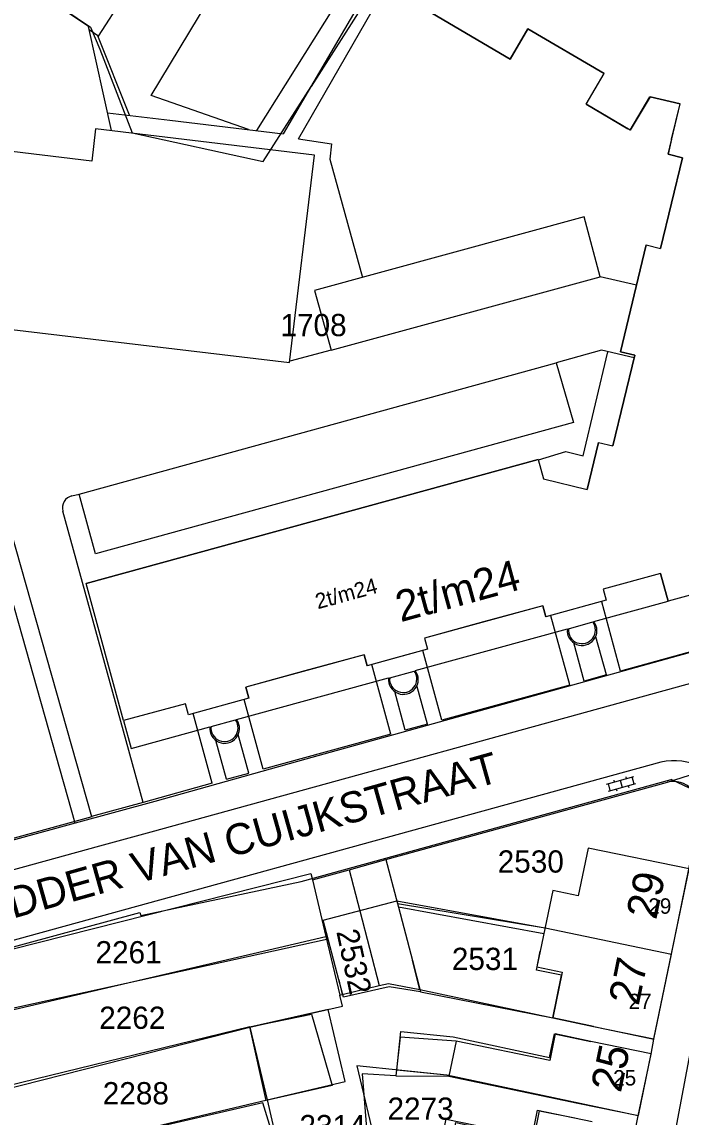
# Model space of a CAD drawing. Extents: x 148816 to 151297, y 399515 to 402500.
# Drawn here: x 149847.9 to 149901.3, y 400211.9 to 400300.6 of the extents above; entities that cross this region are included whole.
import ezdxf

# ---------------------------------------------------------------- set-up
doc = ezdxf.new("R2010")
doc.units = 0
for name, color, linetype in [('B01 Hoofdgebouw  [D] Norm', 7, 'Continuous'), ('B01 Hoofdgebouw  [T] Norm', 7, 'Continuous'), ('B01 hoofgebouw', 7, 'Continuous'), ('B03 Overig opstal  [D] Norm', 7, 'Continuous'), ('G01 perceelsgrens', 7, 'Continuous'), ('G02 sectiegrens', 7, 'Continuous'), ('S02 Open verharding  Norm', 7, 'Continuous'), ('T04 Haag heg  [D] Gem', 7, 'Continuous'), ('V00 Kant verharding algemeen  [T] Norm', 7, 'Continuous'), ('V00 Kant verharding algemeen secundair  [T] Gem', 7, 'Continuous'), ('Z01 perceelnummer', 7, 'Continuous'), ('Z02 huisnummer', 7, 'Continuous'), ('Z02 Huisnummer  [Tekst] Norm', 7, 'Continuous'), ('Z06 straatnaam', 7, 'Continuous')]:
    doc.layers.add(name, color=color, linetype=linetype)

msp = doc.modelspace()

# ---------------------------------------------------------------- linework, layer by layer
at = {"layer": 'B01 Hoofdgebouw  [D] Norm'}
for p, q in [((149878.567, 400218.392), (149878.192, 400215.272)), ((149883.083, 400218.081), (149878.567, 400218.392)), ((149878.192, 400215.272), (149882.494, 400215.232))]:
    msp.add_line(p, q, dxfattribs=at)
for points in [[(149889.88, 400225.36), (149889.629, 400224.078), (149891.671, 400223.655), (149890.905, 400219.958), (149894.2, 400219.27)], [(149879.55, 400224.6), (149880.214, 400222.075), (149877.667, 400222.465), (149873.958, 400221.632), (149873.59, 400223.03)], [(149893.98, 400218.05), (149891.098, 400218.65), (149890.657, 400216.516), (149883.083, 400218.081), (149882.494, 400215.232), (149892.95, 400213.04)], [(149895.3, 400206.11), (149882.391, 400208.739), (149875.752, 400208.976), (149875.819, 400211.024), (149881.945, 400210.282), (149882.27, 400211.749), (149889.406, 400210.298), (149889.841, 400212.438), (149892.7, 400211.86)]]:
    msp.add_lwpolyline(points, dxfattribs=at)
msp.add_lwpolyline([(149867.701, 400213.279), (149866.376, 400219.223), (149871.376, 400220.268), (149873.057, 400214.479)], close=True, dxfattribs=at)
at = {"layer": 'B01 Hoofdgebouw  [T] Norm'}
for p, q in [((149893.76, 400233.69), (149892.96, 400229.83)), ((149901.95, 400232.02), (149893.76, 400233.69)), ((149899.1, 400218.26), (149901.95, 400232.02)), ((149890.91, 400230.26), (149889.88, 400225.36)), ((149892.96, 400229.83), (149890.91, 400230.26)), ((149872.32, 400227.86), (149878.28, 400229.43)), ((149878.28, 400229.43), (149879.55, 400224.6)), ((149873.59, 400223.03), (149872.32, 400227.86)), ((149894.2, 400219.27), (149899.1, 400218.26)), ((149898.88, 400217.04), (149893.98, 400218.05)), ((149897.85, 400212.06), (149898.88, 400217.04)), ((149892.95, 400213.04), (149897.85, 400212.06))]:
    msp.add_line(p, q, dxfattribs=at)
msp.add_lwpolyline([(149903.7, 400254.619), (149900.249, 400253.674), (149899.634, 400255.921), (149894.989, 400254.647), (149895.235, 400253.751), (149890.348, 400252.412), (149890.102, 400253.309), (149880.523, 400250.685), (149880.769, 400249.788), (149875.882, 400248.449), (149875.636, 400249.346), (149866.057, 400246.723), (149866.303, 400245.825), (149861.416, 400244.486), (149861.17, 400245.383), (149856.169, 400244.013), (149853.129, 400255.115), (149889.718, 400265.139), (149890.147, 400263.572), (149893.687, 400262.718), (149894.606, 400266.527), (149895.772, 400266.244), (149897.544, 400273.583), (149896.378, 400273.865), (149898.466, 400282.512), (149899.632, 400282.231), (149901.404, 400289.569), (149900.238, 400289.852), (149901.221, 400293.921), (149898.782, 400294.51), (149897.178, 400291.808), (149893.606, 400293.914), (149895.059, 400296.377), (149888.903, 400300.005), (149887.45, 400297.544), (149880.725, 400301.507)], dxfattribs=at)
msp.add_lwpolyline([(149871.627, 400289.79), (149853.905, 400291.923), (149853.588, 400289.292), (149828.569, 400292.306), (149826.88, 400278.063), (149869.606, 400273.002)], close=True, dxfattribs=at)
at = {"layer": 'B01 hoofgebouw'}
for points in [[(149880.725, 400301.507), (149887.45, 400297.544)], [(149887.45, 400297.544), (149888.903, 400300.005)], [(149888.903, 400300.005), (149895.059, 400296.377)], [(149893.606, 400293.914), (149895.059, 400296.377)], [(149893.606, 400293.914), (149896.989, 400291.92)], [(149897.178, 400291.808), (149898.772, 400294.512)], [(149898.782, 400294.51), (149901.221, 400293.921)], [(149900.531, 400291.064), (149901.221, 400293.921)], [(149897.178, 400291.808), (149896.989, 400291.92)], [(149900.531, 400291.064), (149900.238, 400289.852)], [(149901.404, 400289.569), (149899.632, 400282.231)], [(149900.238, 400289.852), (149901.404, 400289.569)], [(149898.466, 400282.512), (149896.378, 400273.865)], [(149898.466, 400282.512), (149899.632, 400282.231)], [(149897.544, 400273.583), (149895.772, 400266.244)], [(149896.378, 400273.865), (149897.544, 400273.583)], [(149894.606, 400266.527), (149893.687, 400262.718)], [(149894.606, 400266.527), (149895.772, 400266.244)], [(149889.718, 400265.139), (149853.129, 400255.115)], [(149889.718, 400265.139), (149890.147, 400263.572)], [(149890.147, 400263.572), (149893.687, 400262.718)], [(149899.634, 400255.921), (149894.989, 400254.647)], [(149899.634, 400255.921), (149900.249, 400253.674)], [(149856.169, 400244.013), (149853.129, 400255.115)], [(149894.989, 400254.647), (149895.235, 400253.751)], [(149903.7, 400254.619), (149900.249, 400253.674)], [(149890.102, 400253.309), (149885.314, 400251.997)], [(149890.102, 400253.309), (149890.348, 400252.412)], [(149895.235, 400253.751), (149890.348, 400252.412)], [(149885.314, 400251.997), (149880.523, 400250.685)], [(149892.172, 400251.455), (149894.145, 400252.009)], [(149880.523, 400250.685), (149880.769, 400249.788)], [(149880.769, 400249.788), (149878.326, 400249.118)], [(149875.636, 400249.346), (149870.847, 400248.034)], [(149875.636, 400249.346), (149875.882, 400248.449)], [(149878.326, 400249.118), (149875.882, 400248.449)], [(149870.847, 400248.034), (149866.057, 400246.723)], [(149877.706, 400247.481), (149879.694, 400248.026)], [(149866.303, 400245.825), (149866.057, 400246.723)], [(149861.17, 400245.383), (149856.169, 400244.013)], [(149861.416, 400244.486), (149861.17, 400245.383)], [(149866.303, 400245.825), (149861.416, 400244.486)], [(149863.243, 400243.545), (149865.227, 400244.065)], [(149894.2, 400219.27), (149899.1, 400218.26), (149901.95, 400232.02), (149893.76, 400233.69), (149892.96, 400229.83), (149890.91, 400230.26), (149889.88, 400225.36)], [(149873.59, 400223.03), (149872.32, 400227.86), (149878.28, 400229.43), (149879.55, 400224.6)], [(149894.2, 400219.27), (149890.91, 400219.95), (149891.62, 400223.41), (149889.58, 400223.82), (149889.88, 400225.36)], [(149880.15, 400222.25), (149879.55, 400224.6)], [(149873.59, 400223.03), (149873.87, 400221.84), (149876.86, 400222.57), (149877.62, 400222.75), (149880.15, 400222.25)], [(149874.11, 400214.8), (149872.74, 400220.64), (149866.38, 400219.19), (149867.78, 400213.33), (149874.11, 400214.8)], [(149892.95, 400213.04), (149882.33, 400215.32), (149878.28, 400215.73), (149878.61, 400218.86), (149882.85, 400218.41), (149890.64, 400216.76), (149891.05, 400218.66), (149893.98, 400218.05)], [(149892.95, 400213.04), (149897.85, 400212.06), (149898.88, 400217.04), (149893.98, 400218.05)], [(149895.3, 400206.11), (149882.5, 400208.8), (149883.07, 400211.49), (149889.2, 400210.19), (149889.68, 400212.49), (149894.106, 400211.573)]]:
    msp.add_lwpolyline(points, dxfattribs=at)
for centre, start, end in [((149893.267, 400251.346), 174.3292, 37.03929), ((149878.802, 400247.383), 174.87573, 35.78565), ((149864.336, 400243.42), 173.47655, 35.89682)]:
    msp.add_arc(centre, 1.1, start, end, dxfattribs=at)
at = {"layer": 'B03 Overig opstal  [D] Norm'}
for points in [[(149894.236, 400252.026), (149900.249, 400253.674)], [(149879.77, 400248.063), (149892.09, 400251.438)], [(149865.304, 400244.1), (149877.624, 400247.476)], [(149856.169, 400244.013), (149856.784, 400241.766), (149863.158, 400243.512)]]:
    msp.add_lwpolyline(points, dxfattribs=at)
for centre, start, end in [((149893.282, 400251.298), 173.25652, 36.99568), ((149878.816, 400247.335), 173.59358, 36.86127), ((149864.35, 400243.372), 173.30425, 35.15924)]:
    msp.add_arc(centre, 1.2, start, end, dxfattribs=at)
at = {"layer": 'G01 perceelsgrens'}
for points in [[(149825.415, 400300.146), (149825.586, 400301.131), (149828.356, 400317.096), (149853.483, 400300.138), (149854.231, 400298.37)], [(149884.445, 400315.855), (149871.351, 400295.348)], [(149854.231, 400298.37), (149856.856, 400291.575)], [(149867.466, 400289.263), (149871.351, 400295.348)], [(149856.856, 400291.575), (149867.466, 400289.263)], [(149852.255, 400235.72), (149842.743, 400269.278)], [(149903.79, 400250.01), (149870.908, 400240.896)], [(149870.908, 400240.896), (149858.683, 400237.48), (149852.255, 400235.72)], [(149900.51, 400225.11), (149901.92, 400231.99), (149902.85, 400236.54)], [(149852.255, 400235.72), (149826, 400228.53)], [(149877.39, 400232.78), (149878.33, 400229.21), (149890.29, 400227.25), (149900.51, 400225.11)], [(149874.42, 400231.95), (149875.3, 400228.62), (149876.86, 400222.57)], [(149871.45, 400231.13), (149872.54, 400226.54)], [(149825.74, 400213.35), (149840.86, 400218.71), (149843.92, 400219.86), (149872.54, 400226.54)], [(149872.54, 400226.54), (149873.68, 400221.79)], [(149899.1, 400218.23), (149900.51, 400225.11)], [(149873.68, 400221.79), (149873.87, 400221.84), (149876.86, 400222.57)], [(149876.86, 400222.57), (149877.62, 400222.75), (149880.15, 400222.25), (149890.91, 400219.95), (149899.1, 400218.23)], [(149866.38, 400219.19), (149873.89, 400220.9), (149873.68, 400221.79)], [(149827.64, 400207.93), (149842.79, 400213.22), (149866.38, 400219.19)], [(149866.38, 400219.19), (149867.78, 400213.33)], [(149897.83, 400212.03), (149898.86, 400217.01), (149899.1, 400218.23)], [(149897.83, 400212.03), (149882.33, 400215.32), (149875.05, 400216.06), (149876.64, 400209.38)], [(149829.54, 400202.51), (149844.68, 400207.83), (149848.69, 400208.78), (149867.78, 400213.33)], [(149867.78, 400213.33), (149869.15, 400207.43)], [(149896.54, 400205.72), (149897.59, 400210.81), (149897.83, 400212.03)]]:
    msp.add_lwpolyline(points, dxfattribs=at)
msp.add_arc((149900.64, 400236.854), 2.232, 351.91868, 101.63341, dxfattribs=at)
at = {"layer": 'G02 sectiegrens'}
for points in [[(149900.19, 400239.04), (149903.825, 400240.198)], [(149877.39, 400232.78), (149900.19, 400239.04)], [(149874.42, 400231.95), (149877.39, 400232.78)], [(149871.45, 400231.13), (149874.42, 400231.95)], [(149824.08, 400218.09), (149840.47, 400223.84), (149871.33, 400231.64), (149871.45, 400231.13)]]:
    msp.add_lwpolyline(points, dxfattribs=at)
at = {"layer": 'S02 Open verharding  Norm'}
for p, q in [((149895.263, 400238.883), (149897.48, 400239.495)), ((149895.849, 400239.201), (149895.889, 400239.056)), ((149896.371, 400239.189), (149896.531, 400238.611)), ((149896.813, 400239.467), (149896.853, 400239.322)), ((149897.495, 400238.877), (149897.335, 400239.455)), ((149895.567, 400238.345), (149895.407, 400238.923)), ((149895.422, 400238.305), (149897.639, 400238.917)), ((149896.049, 400238.478), (149896.089, 400238.333)), ((149897.013, 400238.744), (149897.053, 400238.599))]:
    msp.add_line(p, q, dxfattribs=at)
at = {"layer": 'T04 Haag heg  [D] Gem'}
for p, q in [((149862.36, 400312.283), (149854.115, 400299.414)), ((149878.28, 400229.43), (149890.276, 400227.245)), ((149878.412, 400228.93), (149890.18, 400226.786)), ((149846.657, 400220.644), (149872.719, 400226.343)), ((149880.214, 400222.075), (149890.905, 400219.958)), ((149866.376, 400219.223), (149846.723, 400214.435)), ((149878.192, 400215.272), (149875.476, 400215.42)), ((149875.476, 400215.42), (149875.819, 400211.024)), ((149867.435, 400213.074), (149848.524, 400208.733)), ((149869.214, 400207.37), (149867.435, 400213.074))]:
    msp.add_line(p, q, dxfattribs=at)
for points in [[(149866.276, 400291.846), (149858.413, 400294.609), (149870.759, 400315.083)], [(149874.748, 400304.259), (149866.926, 400291.768)], [(149856.633, 400293.005), (149854.081, 400299.438), (149853.391, 400299.918)]]:
    msp.add_lwpolyline(points, dxfattribs=at)
at = {"layer": 'V00 Kant verharding algemeen  [T] Norm'}
for p, q in [((149872.973, 400273.986), (149894.757, 400279.944)), ((149852.584, 400262.342), (149891.184, 400272.96)), ((149851.981, 400262.197), (149852.584, 400262.342)), ((149896.402, 400248.028), (149894.871, 400253.616)), ((149892.288, 400246.9), (149890.756, 400252.489)), ((149895.246, 400247.711), (149894.403, 400250.786)), ((149881.925, 400244.055), (149880.383, 400249.682)), ((149893.444, 400247.217), (149892.6, 400250.297)), ((149877.812, 400242.921), (149876.268, 400248.555)), ((149878.968, 400243.24), (149878.112, 400246.363)), ((149880.775, 400243.713), (149879.915, 400246.852)), ((149867.459, 400240.092), (149865.917, 400245.719)), ((149863.346, 400238.958), (149861.802, 400244.592)), ((149866.309, 400239.75), (149865.449, 400242.889)), ((149864.502, 400239.277), (149863.646, 400242.4)), ((149864.502, 400239.277), (149866.309, 400239.75)), ((149870.53, 400230.99), (149900.484, 400239.238)), ((149896.267, 400186.638), (149905.455, 400235.27)), ((149857.56, 400228.24), (149870.53, 400230.99)), ((149840.14, 400223.77), (149857.49, 400228.49)), ((149857.49, 400228.49), (149857.56, 400228.24))]:
    msp.add_line(p, q, dxfattribs=at)
for points in [[(149877.454, 400305.795), (149869.096, 400291.507)], [(149855.196, 400291.768), (149853.333, 400300.181), (149850.786, 400301.884), (149825.66, 400305.246), (149821.242, 400272.229), (149844.178, 400269.335), (149853.581, 400236.253)], [(149870.331, 400291.09), (149877.418, 400303.458)], [(149854.875, 400293.216), (149859.903, 400292.612), (149869.096, 400291.507)], [(149870.331, 400291.09), (149873.005, 400290.699), (149872.866, 400289.465), (149875.511, 400279.881)], [(149897.683, 400279.269), (149894.757, 400279.944), (149893.448, 400284.782), (149871.611, 400278.815), (149872.973, 400273.986), (149869.618, 400273.099)], [(149897.494, 400273.375), (149894.859, 400274.003), (149891.184, 400272.96), (149892.574, 400268.13), (149853.907, 400257.512), (149852.584, 400262.342)], [(149889.745, 400265.117), (149891.961, 400265.792), (149893.372, 400265.455), (149895.364, 400273.867)], [(149844.178, 400269.335), (149853.581, 400236.253)], [(149857.758, 400237.398), (149851.257, 400260.973)], [(149904.121, 400250.144), (149896.402, 400248.028)], [(149858.411, 400235.024), (149905.21, 400247.898)], [(149895.246, 400247.711), (149893.444, 400247.217)], [(149892.278, 400246.884), (149881.925, 400244.055)], [(149880.775, 400243.713), (149878.968, 400243.24)], [(149877.812, 400242.921), (149867.459, 400240.092)], [(149899.653, 400240.658), (149824.335, 400219.934)], [(149863.346, 400238.958), (149857.762, 400237.384)], [(149902.333, 400231.879), (149903.174, 400236.854), (149902.038, 400238.513), (149900.484, 400239.238), (149900.484, 400239.238)], [(149853.586, 400236.235), (149840.503, 400232.634), (149826.445, 400228.608), (149809.576, 400223.962), (149808.579, 400223.796), (149808.579, 400223.796), (149796.498, 400220.486), (149796.509, 400220.369), (149777.703, 400215.217)], [(149781.518, 400213.879), (149789.456, 400216.054), (149854.235, 400233.875)]]:
    msp.add_lwpolyline(points, dxfattribs=at)
for centre, radius, start, end in [((149852.203, 400261.239), 0.983, 103.06287, 195.72822), ((149900.724, 400235.479), 5.288, 28.29463, 101.68911)]:
    msp.add_arc(centre, radius, start, end, dxfattribs=at)
at = {"layer": 'V00 Kant verharding algemeen secundair  [T] Gem'}
for points in [[(149857.758, 400237.398), (149853.581, 400236.253)], [(149854.235, 400233.875), (149858.411, 400235.024)]]:
    msp.add_lwpolyline(points, dxfattribs=at)

# ---------------------------------------------------------------- texts
at = {"layer": 'Z01 perceelnummer'}
for s, p in [('1708', (149868.867, 400275.129)), ('2530', (149886.45, 400231.711)), ('2261', (149853.894, 400224.367)), ('2531', (149882.738, 400223.829)), ('2262', (149854.193, 400219.065)), ('2288', (149854.482, 400212.955)), ('2273', (149877.53, 400211.707)), ('2314', (149870.402, 400210.294))]:
    msp.add_text(s, height=1.8, dxfattribs=at).set_placement(p)
msp.add_text('2532', height=1.8, rotation=282.15064, dxfattribs=at).set_placement((149873.38, 400226.94))
at = {"layer": 'Z02 huisnummer'}
for s, rotation, p in [('2t/m24', 15.31545, (149878.594, 400251.972)), ('29', 78.40926, (149899.28, 400227.831)), ('27', 78.40926, (149897.855, 400220.876)), ('25', 78.28547, (149896.415, 400213.832))]:
    msp.add_text(s, height=2.5, rotation=rotation, dxfattribs=at).set_placement(p)
at = {"layer": 'Z02 Huisnummer  [Tekst] Norm'}
msp.add_text('2t/m24', height=1.25, rotation=15.31545, dxfattribs=at).set_placement((149871.888, 400253.025))
for s, p in [('29', (149898.645, 400228.38)), ('27', (149897.045, 400220.66)), ('25', (149895.8, 400214.48))]:
    msp.add_text(s, height=1.25, dxfattribs=at).set_placement(p)
at = {"layer": 'Z06 straatnaam'}
msp.add_text('RIDDER VAN CUIJKSTRAAT', height=2.5, rotation=15.71725, dxfattribs=at).set_placement((149843.994, 400227.077))

doc.saveas('drawing.dxf')
